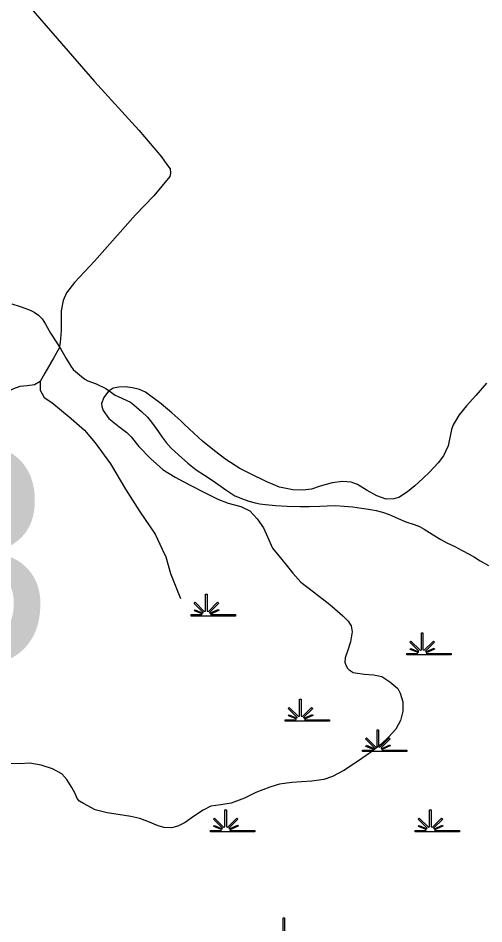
# Model space of a CAD drawing. Extents: x 2220236 to 2384410, y 720751 to 894131.
# Drawn here: x 2358846 to 2361132, y 847261 to 851713 of the extents above; entities that cross this region are included whole.
import ezdxf

# ---------------------------------------------------------------- set-up
doc = ezdxf.new("R2010")
doc.units = 0
for name, color, linetype in [('Exist Hydrographic Creek Single Shore', 7, 'Continuous'), ('Exist Hydrographic Misc Water Feature', 7, 'Continuous'), ('Exist Hydrographic Swamp CELL', 7, 'Continuous'), ('Exist Road Non-System Type 51', 7, 'Continuous'), ('Exist Road Primary Interstate Structure Cantilever Sign Number Label', 7, 'Continuous')]:
    doc.layers.add(name, color=color, linetype=linetype)

msp = doc.modelspace()

# ---------------------------------------------------------------- linework, layer by layer
at = {"layer": 'Exist Hydrographic Creek Single Shore'}
for points in [[(2361145.6, 849918), (2361092.3, 849857.7), (2361046.8, 849806.7), (2361011.5, 849762.5), (2360982, 849713.7), (2360972.5, 849690.4), (2360957.4, 849610), (2360933.7, 849561.4), (2360908.2, 849526.9), (2360866.7, 849482.5), (2360833.3, 849450), (2360793.7, 849413.9), (2360757.8, 849385.2), (2360714.3, 849356.5), (2360690.3, 849350.6), (2360652.3, 849348.1), (2360606, 849365.2), (2360560, 849391.2), (2360511.5, 849420.4), (2360481.2, 849432.3), (2360437.4, 849435.4), (2360387.4, 849429.1), (2360327.7, 849411.9), (2360285.6, 849398.1), (2360243.8, 849393.1), (2360193.9, 849394.3), (2360129.6, 849408.1), (2360067.2, 849433.4), (2359982.8, 849474.3), (2359934.6, 849499.2), (2359865.8, 849544), (2359809.2, 849586), (2359750.9, 849632.9), (2359708.8, 849673.2), (2359661.8, 849716.2)], [(2359661.8, 849716.2), (2359643.7, 849733.5), (2359599.8, 849772.1), (2359548.7, 849816.6), (2359471.8, 849874.2), (2359441.8, 849887.7), (2359407.6, 849895.5), (2359371.3, 849900.6), (2359339.6, 849898.3), (2359311.5, 849893.9), (2359292, 849881.6)]]:
    msp.add_lwpolyline(points, dxfattribs=at)
at = {"layer": 'Exist Hydrographic Misc Water Feature'}
for points in [[(2358814.7, 850308.5), (2358855, 850294.7), (2358878.9, 850287.4), (2358905.2, 850277.7), (2358925.3, 850268), (2358945.3, 850252.4), (2358963.8, 850234.1), (2358980, 850208.5), (2359004.4, 850164.6), (2359035.2, 850117.3), (2359055.6, 850085.3), (2359082, 850039.7), (2359104.6, 850001.9), (2359116.7, 849986), (2359126.7, 849975.9), (2359147, 849960.3), (2359173.1, 849939.1), (2359187.3, 849930.8), (2359229.6, 849915.1), (2359275.8, 849891.8), (2359292, 849881.6)], [(2359292, 849881.6), (2359289.8, 849879.9), (2359266.1, 849847.7), (2359254.5, 849819.3), (2359256.4, 849804.6), (2359262.9, 849783.6), (2359291.3, 849745.4), (2359339.9, 849706.3), (2359379.2, 849676.1), (2359400.4, 849654.6), (2359439.1, 849608), (2359495.7, 849547.9), (2359558.3, 849493), (2359617, 849456), (2359687.4, 849418.6), (2359763.9, 849379), (2359826.2, 849348.1), (2359876.5, 849328.8), (2359938.5, 849313.3), (2359982.8, 849290.5), (2360019.5, 849252.6), (2360049.9, 849206.9), (2360070.4, 849162.8), (2360095, 849107), (2360125.7, 849069.9), (2360162, 849026), (2360194.5, 848984.7), (2360234.4, 848940.4), (2360295.7, 848893.7), (2360376.4, 848830.7), (2360400.6, 848809.3), (2360439.1, 848775.8), (2360465.4, 848749.6), (2360479.9, 848725.6), (2360486, 848696.3), (2360476.8, 848647.7), (2360465.1, 848606.2), (2360451.8, 848569.5), (2360450.1, 848547.1), (2360454.2, 848533.5), (2360462.4, 848518.1), (2360470.3, 848509.6), (2360490.6, 848496.3), (2360500.5, 848494.4), (2360546.7, 848488.7), (2360590.8, 848485.6), (2360630.8, 848477.4), (2360671, 848450.5), (2360709.4, 848418.2), (2360721.8, 848395.1), (2360734.4, 848353), (2360734.9, 848307), (2360723.4, 848260.6), (2360699.8, 848218.6), (2360666.3, 848180.2), (2360626.8, 848143.4), (2360575.2, 848103.6), (2360533.7, 848074.6), (2360491.9, 848046), (2360444.3, 848015.2), (2360388.7, 847985), (2360347, 847970.2), (2360286.9, 847962.1), (2360237.1, 847959.1), (2360189, 847956.5), (2360129, 847947.5), (2360081.3, 847933), (2360013.5, 847906.6), (2359957.8, 847879.7), (2359892.2, 847854.7), (2359840.3, 847846.1), (2359792.3, 847840.2), (2359754.5, 847819.6), (2359706.8, 847789.1), (2359665.3, 847760.1), (2359629.3, 847741.6), (2359599.4, 847733.8), (2359563.3, 847735.6), (2359533.4, 847742.6), (2359483, 847764.2), (2359443.6, 847779), (2359398.9, 847788.6), (2359336.8, 847798.5), (2359282.6, 847807.8), (2359224.3, 847822.5), (2359165.9, 847852.3), (2359147.4, 847864.6), (2359136.3, 847878), (2359125.5, 847901.5), (2359108.8, 847932), (2359084.6, 847971.1), (2359060.1, 847998.9), (2359013.8, 848024), (2358959.6, 848041.4), (2358903.4, 848050.6), (2358851.7, 848048.5), (2358767.5, 848051.6)], [(2359292, 849881.6), (2359322.8, 849859.9), (2359336.2, 849853.2), (2359396.7, 849825.2), (2359413.6, 849812.7), (2359451.1, 849779.8), (2359481.5, 849750.8), (2359499.9, 849727), (2359518.2, 849703.1), (2359534.3, 849679.1), (2359553.4, 849652.7), (2359572.9, 849627.2), (2359597.3, 849599.7), (2359633.8, 849566.7), (2359678.1, 849524.9), (2359720.5, 849493.1), (2359761, 849465.9), (2359803.1, 849438.1), (2359866, 849394.7), (2359910.2, 849365.3), (2359946.9, 849349.7), (2359978.5, 849338.6), (2360008.7, 849330.9), (2360032.6, 849325.3), (2360060.6, 849321.6), (2360109.4, 849317.7), (2360166.9, 849314.4), (2360230, 849312.7), (2360274.7, 849312.3), (2360326.8, 849314.4), (2360362.8, 849316.5), (2360402.8, 849317.5), (2360446.9, 849314.4), (2360488.8, 849310.2), (2360531, 849304.7), (2360565, 849299.5), (2360603, 849293.5), (2360635.2, 849284.4), (2360667.2, 849272.5), (2360711.7, 849253), (2360749.7, 849237.2), (2360790, 849224.1), (2360816, 849214.6), (2360839.5, 849201.5), (2360865.1, 849184.5), (2360882.7, 849173), (2360920.7, 849150), (2360950.9, 849133.8), (2360989.4, 849116.7), (2361025.6, 849096.8), (2361059.5, 849077.5), (2361086, 849063.8), (2361114, 849046.3), (2361154.4, 849022.3)]]:
    msp.add_lwpolyline(points, dxfattribs=at)
at = {"layer": 'Exist Hydrographic Swamp CELL'}
for points in [[(2359695.1, 848781.2), (2359747.7, 848781.3), (2359749.7, 848784.9), (2359711.5, 848799.7), (2359714.4, 848804.9), (2359752.1, 848789.1), (2359753.7, 848792), (2359709.3, 848836.6), (2359714.4, 848841.7), (2359759.7, 848796.2), (2359766, 848798.6), (2359766, 848881.7), (2359773.3, 848881.7), (2359773.2, 848798.6), (2359779.6, 848796.2), (2359824.9, 848841.7), (2359830, 848836.6), (2359785.6, 848792), (2359787.6, 848788.4), (2359828.5, 848807), (2359830.9, 848802), (2359790, 848784.2), (2359791.6, 848781.3), (2359912.6, 848781.2), (2359912.6, 848774.1), (2359695.1, 848774.1)], [(2360754.3, 848590.9), (2360806.9, 848591), (2360808.9, 848594.6), (2360770.7, 848609.4), (2360773.6, 848614.6), (2360811.3, 848598.8), (2360812.9, 848601.7), (2360768.5, 848646.3), (2360773.6, 848651.4), (2360818.9, 848605.9), (2360825.2, 848608.3), (2360825.2, 848691.4), (2360832.5, 848691.4), (2360832.4, 848608.3), (2360838.8, 848605.9), (2360884.1, 848651.4), (2360889.2, 848646.3), (2360844.8, 848601.7), (2360846.8, 848598.1), (2360887.7, 848616.7), (2360890.1, 848611.7), (2360849.1, 848593.9), (2360850.7, 848591), (2360971.8, 848590.9), (2360971.8, 848583.8), (2360754.3, 848583.8)], [(2360156.8, 848264.6), (2360209.4, 848264.7), (2360211.4, 848268.3), (2360173.2, 848283.2), (2360176.1, 848288.4), (2360213.8, 848272.6), (2360215.4, 848275.5), (2360171, 848320), (2360176.1, 848325.2), (2360221.4, 848279.7), (2360227.7, 848282.1), (2360227.7, 848365.2), (2360235, 848365.2), (2360234.9, 848282.1), (2360241.3, 848279.7), (2360286.6, 848325.2), (2360291.7, 848320), (2360247.3, 848275.5), (2360249.3, 848271.9), (2360290.2, 848290.5), (2360292.6, 848285.5), (2360251.6, 848267.6), (2360253.3, 848264.7), (2360374.3, 848264.6), (2360374.3, 848257.5), (2360156.8, 848257.5)], [(2360537, 848115.1), (2360589.6, 848115.2), (2360591.6, 848118.8), (2360553.4, 848133.6), (2360556.3, 848138.8), (2360594, 848123.1), (2360595.6, 848126), (2360551.2, 848170.5), (2360556.3, 848175.6), (2360601.6, 848130.2), (2360607.9, 848132.5), (2360607.9, 848215.6), (2360615.2, 848215.6), (2360615.2, 848132.5), (2360621.5, 848130.2), (2360666.8, 848175.6), (2360671.9, 848170.5), (2360627.5, 848126), (2360629.5, 848122.4), (2360670.4, 848141), (2360672.8, 848135.9), (2360631.9, 848118.1), (2360633.5, 848115.2), (2360754.5, 848115.1), (2360754.5, 848108), (2360537, 848108)], [(2359790.2, 847720.9), (2359842.8, 847721), (2359844.8, 847724.6), (2359806.5, 847739.5), (2359809.4, 847744.6), (2359847.2, 847728.9), (2359848.8, 847731.8), (2359804.3, 847776.3), (2359809.5, 847781.5), (2359854.7, 847736), (2359861.1, 847738.4), (2359861.1, 847821.4), (2359868.3, 847821.4), (2359868.3, 847738.4), (2359874.6, 847736), (2359919.9, 847781.5), (2359925.1, 847776.3), (2359880.6, 847731.8), (2359882.6, 847728.2), (2359923.5, 847746.8), (2359926, 847741.7), (2359885, 847723.9), (2359886.6, 847721), (2360007.7, 847720.9), (2360007.7, 847713.8), (2359790.2, 847713.8)], [(2360795, 847720.9), (2360847.6, 847721), (2360849.6, 847724.6), (2360811.4, 847739.5), (2360814.3, 847744.6), (2360852, 847728.9), (2360853.6, 847731.8), (2360809.2, 847776.3), (2360814.3, 847781.5), (2360859.6, 847736), (2360865.9, 847738.4), (2360865.9, 847821.4), (2360873.2, 847821.4), (2360873.2, 847738.4), (2360879.5, 847736), (2360924.8, 847781.5), (2360929.9, 847776.3), (2360885.5, 847731.8), (2360887.5, 847728.2), (2360928.4, 847746.8), (2360930.8, 847741.7), (2360889.9, 847723.9), (2360891.5, 847721), (2361012.5, 847720.9), (2361012.5, 847713.8), (2360795, 847713.8)]]:
    msp.add_lwpolyline(points, close=True, dxfattribs=at)
msp.add_lwpolyline([(2360146.2, 847208.2), (2360146.2, 847291.3), (2360153.5, 847291.3), (2360153.5, 847208.2)], dxfattribs=at)
at = {"layer": 'Exist Road Non-System Type 51'}
for points in [[(2358874.9, 851799.7), (2359220.3, 851400.9), (2359439, 851161.7), (2359549.4, 851030.8), (2359575.9, 850994), (2359592.3, 850971.5), (2359594.3, 850951), (2359590.3, 850934.7), (2359512.6, 850838.5), (2359421.6, 850745.5), (2359221.3, 850518.5), (2359122.2, 850413.1), (2359083.4, 850362), (2359067, 850325.2), (2359056.8, 850274.1), (2359056.8, 850178), (2359052.7, 850118.6), (2359046.6, 850090), (2359020, 850040.9), (2358977.1, 849967.3), (2358953.6, 849927.4)], [(2358953.6, 849927.4), (2358926.9, 849909.7), (2358890.2, 849904.9), (2358853.5, 849902.9), (2358822.8, 849890.6), (2358792.1, 849874.3), (2358739, 849814.9), (2358655.2, 849708.6), (2358606.2, 849651.3), (2358565.3, 849612.5)], [(2358953.6, 849927.4), (2358953.6, 849884.5), (2358974, 849847.7), (2359010.8, 849823.1), (2359106.9, 849745.4), (2359172.3, 849688.1), (2359223.4, 849624.7), (2359299, 849522.5), (2359372.6, 849397.7), (2359442.1, 849289.3), (2359517.7, 849176.9), (2359552.4, 849103.2), (2359570.8, 849064.4), (2359593.3, 848982.6), (2359642.4, 848859.9)]]:
    msp.add_lwpolyline(points, dxfattribs=at)

# ---------------------------------------------------------------- texts
at = {"layer": 'Exist Road Primary Interstate Structure Cantilever Sign Number Label'}
msp.add_text('L333', height=1066.27, dxfattribs=at).set_placement((2355845.6, 848541.6))

doc.saveas('drawing.dxf')
